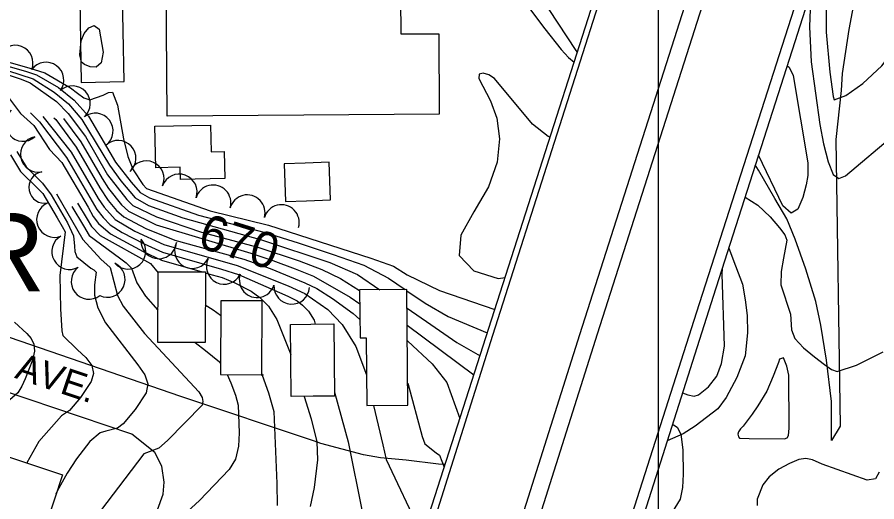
# Model space of a CAD drawing. Extents: x 79600 to 91800, y 75600 to 84400.
# Drawn here: x 86339.6 to 86823, y 83164.7 to 83437 of the extents above; entities that cross this region are included whole.
import ezdxf

# ---------------------------------------------------------------- set-up
doc = ezdxf.new("R2010")
doc.units = 0
for name, color, linetype in [('084-085$0$TI_BORDER', 7, 'Continuous'), ('084-085$0$TI_CCLOGO', 7, 'Continuous'), ('084-090$0$BLDG', 7, 'Continuous'), ('084-090$0$BRIDGE', 7, 'Continuous'), ('084-090$0$INDEX', 7, 'Continuous'), ('084-090$0$INDXLBL', 7, 'Continuous'), ('084-090$0$INTER', 7, 'Continuous'), ('084-090$0$INTERSTATE', 7, 'Continuous'), ('084-090$0$ROAD', 7, 'Continuous'), ('084-090$0$ROAD-NAME', 7, 'Continuous'), ('084-090$0$TREES', 7, 'Continuous')]:
    doc.layers.add(name, color=color, linetype=linetype)

msp = doc.modelspace()

# ---------------------------------------------------------------- linework, layer by layer
at = {"layer": '084-085$0$TI_BORDER'}
msp.add_lwpolyline([(79700, 84300), (86700, 84300), (86700, 79700), (79700, 79700)], close=True, dxfattribs=at)
at = {"layer": '084-090$0$BLDG'}
for p, q in [((86515.02, 83355.47), (86501.66, 83355)), ((86504.69, 83264.47), (86517.61, 83264.6))]:
    msp.add_line(p, q, dxfattribs=at)
for points in [[(86497.28, 83486.28), (86554.89, 83486.66), (86555.28, 83427.56), (86576.66, 83427.7), (86576.96, 83382.45), (86500.77, 83381.94)], [(86500.77, 83381.94), (86423.87, 83381.42), (86423.22, 83478.6)], [(86501.66, 83355), (86489.81, 83354.59), (86490.55, 83333.37), (86502.37, 83333.79)], [(86502.37, 83333.79), (86515.76, 83334.26), (86515.02, 83355.47)], [(86506.04, 83223.93), (86493.67, 83223.8), (86493.24, 83264.35), (86504.69, 83264.47)], [(86517.61, 83264.6), (86518.03, 83224.06), (86506.04, 83223.93)]]:
    msp.add_lwpolyline(points, dxfattribs=at)
for points in [[(86448.71, 83361.38), (86456.07, 83361.54), (86456.38, 83346.29), (86431.37, 83345.77), (86431.22, 83352.62), (86417.56, 83352.34), (86417.08, 83375.68), (86448.4, 83376.33)], [(86418.75, 83254.2), (86418.85, 83293.96), (86445.43, 83293.9), (86445.33, 83254.13)], [(86532.46, 83256.84), (86535.91, 83256.87), (86536.25, 83218.74), (86559.36, 83218.95), (86558.77, 83283.99), (86532.21, 83283.75)], [(86478, 83236.08), (86477.24, 83235.7), (86477.33, 83277.61), (86454.07, 83277.66), (86453.98, 83236.13)], [(86271.35, 82895.67), (86189.25, 82923.42), (86271.34, 83162.45), (86259.26, 83166.5), (86274.11, 83210.03), (86365.03, 83179.9)]]:
    msp.add_lwpolyline(points, close=True, dxfattribs=at)
at = {"layer": '084-090$0$BRIDGE'}
for points in [[(86533.04, 83068.81), (86544.32, 83073.53), (86749.87, 83714.3), (86776.55, 83798.75), (86790.41, 83841.69), (86807.47, 83894.01), (86814.13, 83918.08), (86820.13, 83943.45), (86822.77, 83965.81), (86809.06, 83950.03), (86777.37, 83914.29), (86747.64, 83876.09), (86692.17, 83807.5), (86690.91, 83797.23)], [(86939.16, 83916.39), (86932.56, 83909.99), (86913.05, 83850.65), (86893.43, 83787.67), (86865.33, 83698.53), (86822.48, 83565.8), (86776.93, 83423.04), (86731, 83280.03), (86690.84, 83154.06), (86664.4, 83074.16), (86669.65, 83062.35)]]:
    msp.add_lwpolyline(points, dxfattribs=at)
at = {"layer": '084-090$0$INDEX'}
msp.add_line((86558.95, 83264), (86596.45, 83236.03), dxfattribs=at)
for points in [[(86795.51, 83481.28), (86794.54, 83448.01), (86794.59, 83428.63), (86796.68, 83406.1), (86798.42, 83392.36), (86799.07, 83390.45), (86805.68, 83393.06), (86815.15, 83399.75), (86825.81, 83409.57), (86833.36, 83419.54), (86838.01, 83427.67), (86847.77, 83467.57), (86876.32, 83536.76), (86894.04, 83584.79), (86909.77, 83620.38), (86914.21, 83629.03)], [(86333.49, 83404.91), (86341.89, 83402.22), (86346.84, 83400.04), (86361.65, 83389.56), (86368.38, 83382.93), (86378.07, 83369.85), (86390.46, 83348.31), (86401.2, 83334.51), (86404.7, 83331.09), (86418.04, 83324.76), (86443.27, 83316.16), (86475, 83307.81), (86498.23, 83300.02), (86510.91, 83295.21), (86521.35, 83290.05), (86532.22, 83283.4)], [(86334.65, 83391.85), (86341.49, 83382.89), (86349, 83376.19), (86357.8, 83362.68), (86364.64, 83355.31), (86379.56, 83330.17), (86382.32, 83325.07), (86385.3, 83321.02), (86392.14, 83315.16), (86410.52, 83305.34), (86420.69, 83300.51), (86443.61, 83293.9)], [(86335.8, 83359.68), (86341.43, 83350.35), (86351.22, 83340.77), (86354.02, 83337.85), (86362.03, 83324.31), (86364.92, 83319.4), (86366.53, 83316.43), (86363.55, 83291.9), (86364.02, 83273.1), (86364.81, 83260.67), (86365.35, 83258.07), (86373.61, 83250.06), (86378.29, 83245.8), (86381.68, 83241.24), (86382.53, 83236.76), (86381.23, 83232.33), (86375.31, 83223.2), (86369.12, 83215.88), (86364.46, 83213.05), (86351.82, 83198.48), (86345.05, 83186.52)], [(86445.42, 83293.38), (86449.35, 83292.24), (86454.83, 83290.76), (86462.09, 83287.72), (86471.14, 83282.93), (86476.02, 83279.53), (86480.86, 83274.61), (86485.63, 83267.17), (86493.42, 83247.34)], [(86500.95, 83223.88), (86504.88, 83211.19), (86508.21, 83198.44), (86508.49, 83188.26), (86506.69, 83172.76), (86504.35, 83162)]]:
    msp.add_lwpolyline(points, dxfattribs=at)
at = {"layer": '084-090$0$INTER'}
msp.add_line((86477.25, 83236.49), (86477.39, 83236.08), dxfattribs=at)
for points in [[(86541.58, 83486.57), (86540.57, 83495.06), (86541.3, 83505.28), (86546.33, 83527.04), (86550.52, 83544.82), (86552.86, 83551.23), (86555.93, 83555.67), (86559.28, 83557.8), (86562.3, 83557.31), (86564.49, 83554.17), (86567.74, 83542.09), (86587.33, 83499.43), (86592.48, 83489.69), (86617.93, 83455.03), (86636.43, 83430.44), (86645.49, 83418.86), (86649.64, 83414.28), (86652.83, 83411.79)], [(86786.03, 83451.56), (86785.28, 83431.53), (86786.18, 83411.8), (86791.06, 83376.72), (86793.15, 83365.77), (86795.66, 83355.69), (86798.49, 83348.66), (86801.64, 83346.3), (86805.53, 83347.9), (86833.04, 83371.02)], [(86297.68, 83422.12), (86346.23, 83408.45), (86355.18, 83405.74), (86369.67, 83397.37), (86373.53, 83394.25), (86377.02, 83391.7), (86380.53, 83390.57), (86387.97, 83393.14), (86391.05, 83394.72), (86393.19, 83394.92), (86395.97, 83387.6), (86399.41, 83368.53), (86401.88, 83358.68), (86404.88, 83351.19), (86410.35, 83342.91), (86412.25, 83340.62), (86448.21, 83328.15), (86480.95, 83320.19), (86538.58, 83301.62), (86551.27, 83297), (86558.92, 83292.19), (86577.07, 83283.43), (86608.22, 83272.72)], [(86297.56, 83420.02), (86344.78, 83406.37), (86350.46, 83404.52), (86362.9, 83397.49), (86371.75, 83390.36), (86379.7, 83381.34), (86391.79, 83360.92), (86394.82, 83355.56), (86403.81, 83344.33), (86408.71, 83338.48), (86413.99, 83335.43), (86441.53, 83325.79), (86479.01, 83316.05), (86497.65, 83310.22), (86517.34, 83303.65), (86534.57, 83297.71), (86548.47, 83290.35), (86557.79, 83283.98)], [(86334.2, 83407.03), (86348.65, 83402.28), (86360.37, 83394.9), (86368.5, 83388.33), (86376.04, 83379.54), (86391.54, 83353.9), (86397.93, 83344.96), (86405.92, 83335.45), (86413.5, 83331.13), (86432.7, 83324.15), (86477.07, 83311.9), (86515.38, 83299.2), (86531.09, 83292.45), (86543.64, 83283.85)], [(86772.6, 83409.57), (86773.82, 83408.95), (86776.04, 83404.16), (86784.32, 83355.17), (86784.31, 83348.03), (86783.3, 83342.85)], [(86604.92, 83404.51), (86601.74, 83405.45), (86599.47, 83404.98), (86599.27, 83402.47), (86605.76, 83389.96), (86609.32, 83380.23), (86610.86, 83368.53), (86609.51, 83355.43), (86604.6, 83341.56), (86596.42, 83327.6), (86589.19, 83314.45), (86588.09, 83303.05), (86596.46, 83294.46), (86610.17, 83290.23), (86614.01, 83290.76)], [(86639.27, 83369.51), (86638.14, 83369.93), (86629.37, 83376.8), (86608.13, 83402.55), (86604.92, 83404.51)], [(86347.07, 83383.25), (86352.25, 83378.21), (86367.33, 83358.21), (86384.46, 83328.96), (86387.95, 83324.35), (86391.93, 83320.33), (86398.72, 83315.92), (86411.01, 83309.64), (86421.42, 83304.89), (86454.57, 83295.32), (86464.16, 83292.31), (86491.88, 83280.3), (86497.07, 83277.51), (86500.1, 83275.21), (86503.45, 83271.71), (86506.57, 83266.66), (86507.2, 83264.49)], [(86354.07, 83381.16), (86370.02, 83361.12), (86385.16, 83335.17), (86388.47, 83330.29), (86394.73, 83323.36), (86405.69, 83316.79), (86422.16, 83309.27), (86463.24, 83297.48), (86491.92, 83286), (86501.34, 83281.73), (86514.36, 83272.68), (86522.44, 83264.22), (86530, 83252.01), (86536.02, 83235.99), (86536.1, 83235.63)], [(86360.28, 83380.46), (86361.32, 83379.41), (86372.7, 83364.03), (86386.1, 83341.05), (86390.83, 83333.96), (86395.54, 83328.38), (86399.67, 83324.72), (86412.01, 83318.23), (86428.3, 83311.73), (86467.16, 83300.92), (86481.81, 83295.82), (86501.4, 83287.75), (86508.07, 83284.46), (86516.99, 83278.97), (86528.55, 83270.49), (86532.36, 83267.08)], [(86365.7, 83380.02), (86375.39, 83366.94), (86387.36, 83346.38), (86390.89, 83340.64), (86398.37, 83331.45), (86402.18, 83327.91), (86417.77, 83320.28), (86471.08, 83304.37), (86483.39, 83300.33), (86495.91, 83295.54), (86506.17, 83291.47), (86526.95, 83279.69), (86532.28, 83275.86)], [(86339.46, 83361.48), (86344.7, 83352.81), (86353.9, 83343.67), (86358.74, 83337.15), (86367.9, 83321.35), (86371.31, 83314.2), (86371.89, 83308.36), (86372.08, 83305.22), (86373.12, 83302.25), (86381, 83296), (86382.63, 83294.97), (86384, 83293.65), (86383.03, 83286.53), (86383.05, 83280.82), (86384.9, 83273.6), (86389.34, 83265.21), (86407.42, 83241.71), (86411.33, 83236.05), (86413.02, 83230.95), (86412.16, 83225.98), (86406.02, 83216.47), (86399.23, 83208.53), (86395.96, 83206.04), (86389.47, 83204.34), (86386.31, 83203.4), (86380.38, 83198.49), (86372.94, 83188.72), (86367.67, 83180.81), (86362.1, 83170.71), (86361.42, 83168.93)], [(86783.3, 83342.85), (86781.45, 83335.63), (86778.66, 83329.09), (86774.89, 83326.78), (86770.21, 83331.06), (86756.51, 83359.44)], [(86361.73, 83337.69), (86376.6, 83312), (86386.69, 83301.04), (86391.89, 83296.25), (86395.94, 83280.61), (86399.17, 83274.62), (86411.25, 83259.27), (86441.84, 83226.5), (86443.68, 83223.27), (86443.97, 83221.07), (86443.65, 83218.93), (86424.1, 83199.19), (86419.29, 83194.85), (86410.87, 83191.58), (86379.26, 83150.16)], [(86748.93, 83335.85), (86756.18, 83331.37), (86763.07, 83324.74), (86768.36, 83318.59), (86771.36, 83314.63), (86772.36, 83311.67), (86770.57, 83301.6), (86769.31, 83294.02), (86769.11, 83286.49), (86774.48, 83270.17), (86775.06, 83261.29), (86776.99, 83256.48), (86781.75, 83251.22), (86787.98, 83246.08), (86793.72, 83241.79), (86797.6, 83238.99), (86800.8, 83237.93), (86811.68, 83241.36), (86826.56, 83248.89)], [(86370.39, 83330.6), (86376.83, 83319.68), (86380.02, 83314.36), (86397.09, 83301.84), (86400.93, 83298.97), (86403.98, 83296), (86406.98, 83287.63), (86411.74, 83280.23), (86418.8, 83272.35)], [(86373.62, 83332.55), (86378.91, 83323.55), (86381.37, 83319.3), (86386.29, 83314.3), (86414.55, 83298.57), (86418.85, 83293.29)], [(86713.74, 83225.88), (86716.72, 83224.69), (86720.3, 83224.01), (86722.75, 83224.82), (86728.37, 83229.23), (86733.08, 83235.17), (86735.79, 83242.39), (86737.37, 83252.03), (86736.08, 83292.57), (86736.3, 83295.66), (86736.18, 83296.16)], [(86558.78, 83283.3), (86569.06, 83276.27), (86581.96, 83268.84), (86604, 83259.58)], [(86445.38, 83275.43), (86449.8, 83272.57), (86454.05, 83269.56)], [(86558.87, 83273.42), (86572.27, 83264.24), (86586.86, 83254.25), (86598.71, 83247.49), (86599.94, 83246.91)], [(86338.12, 83265.63), (86345.13, 83259.21), (86347.51, 83256.35), (86349.05, 83253.23), (86349.36, 83249.32), (86348.22, 83244.34), (86344.05, 83233.78), (86342.23, 83229.59), (86340.04, 83225.83), (86314.5, 83203.86)], [(86439.66, 83254.15), (86445.52, 83249.75), (86453.37, 83243.22), (86453.99, 83242.31)], [(86559.03, 83255.19), (86559.29, 83254.99), (86573, 83242.14), (86581.25, 83231.74), (86588.56, 83211.42)], [(86457.76, 83236.13), (86459.85, 83231.6), (86462.33, 83224.6), (86463.93, 83218.89), (86464.38, 83203.39), (86464.02, 83195.9), (86462.34, 83188.63), (86458.81, 83182.88), (86442.18, 83165.32), (86433.26, 83157.37)], [(86477.48, 83235.82), (86480.98, 83225.94), (86483.95, 83215.33), (86485.56, 83174.93), (86485.9, 83162.67)], [(86559.25, 83231.27), (86567.36, 83201.44), (86568.79, 83197.32), (86575.15, 83192.23), (86577.11, 83190.83), (86579.78, 83184.08)], [(86518, 83226.86), (86518.16, 83226.31), (86525.7, 83198.33), (86533.81, 83158.29), (86534.2, 83155.52), (86533.57, 83153.61), (86523.94, 83147.4), (86519.86, 83144.61), (86518.24, 83142.43), (86528.89, 83141.3), (86531.58, 83140.98), (86512.98, 83137.12), (86505.46, 83135.23), (86498.66, 83132.83), (86492.56, 83129.83), (86481.37, 83121.66), (86471.41, 83111.91), (86463.38, 83102.7), (86455.93, 83092.28), (86446.08, 83076.44), (86436.72, 83057.74), (86426.13, 83032.75), (86392.5, 82941.21), (86360.96, 82849.71)], [(86540.03, 83218.77), (86545.2, 83196.61), (86547.06, 83188.47), (86566.45, 83147.61), (86566.07, 83145.85), (86541.37, 83140.47), (86531.57, 83136.06), (86504.53, 83129.33), (86498.87, 83127.33), (86489.05, 83121.74), (86480.14, 83113.98), (86469.5, 83102.25), (86460.04, 83088.46), (86449.86, 83071.37), (86442.42, 83056.37), (86431.47, 83030.47), (86391.97, 82922.76), (86365.68, 82845.76)], [(86708.05, 83208.04), (86708.72, 83207.82), (86710.86, 83206.6), (86712.86, 83202.69), (86713.94, 83193.87), (86714.19, 83180.25), (86713.71, 83172.79), (86712.39, 83166.23), (86704.32, 83153.03), (86702.16, 83148.01), (86700.94, 83142.25), (86700.85, 83136.16), (86703.75, 83124.79), (86707.88, 83116.66), (86709.1, 83112.53), (86709.25, 83110), (86708.72, 83108.41), (86686.78, 83117.29), (86679.47, 83119.68)], [(86824.36, 83181.31), (86822.28, 83177.5), (86817.59, 83176.75), (86792.24, 83185.84), (86786.82, 83188.17), (86783.08, 83189.01), (86779.2, 83188.35), (86773.87, 83186.23), (86767.88, 83182.91), (86762.56, 83178.75), (86758.92, 83174.12), (86755.85, 83166.05), (86755.71, 83162.54)]]:
    msp.add_lwpolyline(points, dxfattribs=at)
msp.add_lwpolyline([(86386.84, 83411.39), (86384.11, 83408.86), (86380.63, 83409), (86377.54, 83410.34), (86375.72, 83411.74), (86374.83, 83415.88), (86375.69, 83423.67), (86377.24, 83427.79), (86379.82, 83431.01), (86382.87, 83432.24), (86385.63, 83430.27), (86387.94, 83417.34)], close=True, dxfattribs=at)
at = {"layer": '084-090$0$INTERSTATE'}
for points in [[(86957, 84001.47), (86931.99, 83927.1), (86927.47, 83913.48), (86883.34, 83776.58), (86836.63, 83630.83), (86789.68, 83483.14), (86721.68, 83271.15), (86666.38, 83098.34), (86611.23, 82923.32), (86562.49, 82767.16), (86525.32, 82646.46)], [(86846.25, 84000.06), (86806.31, 83881), (86802.64, 83868.91), (86749, 83703.64), (86679.34, 83484.5), (86606.98, 83258.2), (86553.87, 83090.08), (86514.57, 82968.5), (86497.03, 82914.27), (86424.22, 82690.3), (86401.48, 82617.05), (86382.79, 82555.11), (86368.01, 82503.56), (86348.8, 82432.5), (86318.31, 82315.02), (86309.55, 82281.85), (86285.12, 82189.38)], [(86851.53, 83869.38), (86797.8, 83703.82), (86728.17, 83484.78), (86655.82, 83258.52), (86602.69, 83090.32), (86545.79, 82914.34), (86473.06, 82690.62), (86450.46, 82617.83), (86431.91, 82556.36), (86417.32, 82505.42), (86398.25, 82434.91), (86367.8, 82317.56), (86359.01, 82284.29), (86355.11, 82269.65), (86339.94, 82174.72)], [(86861.49, 83869.73), (86807.74, 83704.12), (86738.12, 83485.08), (86665.77, 83258.84), (86612.64, 83090.63), (86555.72, 82914.6), (86483.01, 82690.94), (86460.44, 82618.25), (86441.93, 82556.88), (86427.37, 82506.07), (86408.33, 82435.68), (86377.89, 82318.35), (86369.09, 82285.06), (86351.15, 82184.6)], [(86824.04, 83503.42), (86817.89, 83480.65), (86812.02, 83455.16), (86807.31, 83430.06), (86803.65, 83405.35), (86803.04, 83395.73), (86800.03, 83368.17), (86802.52, 83207.16), (86797.61, 83199.08), (86797.52, 83221.04), (86794.7, 83244.16), (86791.5, 83263.9), (86788.71, 83277.15), (86783.05, 83295.32), (86777.13, 83312.19), (86772.41, 83323.74), (86765.73, 83335.01), (86756.57, 83350.96), (86754.73, 83353.93)], [(86633.61, 83449.09), (86653.75, 83418.24), (86654.59, 83417.28)], [(86739.74, 83307.25), (86743.54, 83297.23), (86747.48, 83286.98), (86749.07, 83278.15), (86750.15, 83269.32), (86750.32, 83259.58), (86749.07, 83246.7), (86744.31, 83234.47), (86738.25, 83223.27), (86733.6, 83216.88), (86720.9, 83207.21), (86714.17, 83202.89), (86705.11, 83198.83)]]:
    msp.add_lwpolyline(points, dxfattribs=at)
msp.add_lwpolyline([(86773.55, 83235.89), (86772.36, 83240.82), (86770.65, 83245.49), (86768.31, 83244.83), (86767.67, 83243.01), (86764.72, 83235.2), (86761.11, 83226.87), (86756.21, 83218.66), (86752.98, 83213.84), (86747.94, 83207.19), (86746.38, 83205.63), (86745.35, 83204.06), (86744.84, 83202.76), (86745.23, 83201.2), (86745.89, 83200.43), (86751.34, 83200.32), (86771.23, 83200.01), (86772.66, 83200.54), (86773.43, 83201.84), (86773.67, 83206)], close=True, dxfattribs=at)
at = {"layer": '084-090$0$ROAD'}
msp.add_line((86506.88, 83198.68), (86431.68, 83223.82), dxfattribs=at)
for points in [[(85752.53, 83950.1), (86045.72, 83949.6), (86205.36, 83949.48), (86239.64, 83948.89), (86357.18, 83943.26), (86361.98, 83941.61), (86364.48, 83938.7), (86366.37, 83935.32), (86367.99, 83927.78), (86372, 83693.15), (86373.1, 83550.97), (86375.67, 83400.31), (86399.75, 83400.86), (86392.54, 83771.16), (86392.46, 83935.58), (86393.5, 83938.84), (86400.23, 83945.22)], [(86431.68, 83223.82), (86267.71, 83280.21), (86054.7, 83353.29), (85915.58, 83401.79), (85906.58, 83407.1), (85905.43, 83408.43)], [(86319.76, 82887.35), (86421.65, 83169.03), (86422.2, 83175.68), (86420.87, 83184.77), (86416.94, 83192.45), (86404.18, 83202.67), (86273.91, 83246.46), (85940.07, 83360.81), (85932.64, 83362.59), (85926.63, 83362.06), (85920.18, 83357.98), (85913.76, 83351.59), (85910.43, 83344.77), (85908.04, 83336.87), (85908.01, 83324.98), (85918.99, 83150.63)], [(86580.31, 83185.7), (86576.48, 83185.82), (86558.41, 83188.08), (86543.98, 83189.45), (86534.35, 83191.1), (86510.41, 83197.5), (86506.88, 83198.68)]]:
    msp.add_lwpolyline(points, dxfattribs=at)
at = {"layer": '084-090$0$TREES'}
msp.add_line((86497.83, 83318.81), (86497.83, 83318.81), dxfattribs=at)
for centre, radius, start, end in [((86338.49, 83411.18), 10, 338.8505, 158.8505), ((86355.86, 83401.64), 10, 323.6152, 143.6152), ((86370.69, 83388.36), 10, 312.6847, 132.6847), ((86342.91, 83377.24), 10, 131.3581, 311.3581), ((86383.56, 83373.07), 10, 307.4589, 127.4589), ((86351.46, 83359.93), 10, 101.2209, 281.2209), ((86396.36, 83357.73), 10, 312.2672, 132.2672), ((86412.22, 83346.26), 10, 335.932, 155.932), ((86355.15, 83341.35), 8.95, 101.2209, 281.2209), ((86430.77, 83338.81), 10, 340.2951, 160.2951), ((86449.79, 83332.66), 10, 343.9099, 163.9099), ((86469, 83327.12), 10, 343.9099, 163.9099), ((86360.57, 83323.27), 10, 111.5724, 291.5724), ((86488.22, 83321.58), 10, 343.9099, 163.9099), ((86369.08, 83305.22), 10, 118.9419, 298.9419), ((86401.91, 83305.44), 10, 222.5839, 42.5839), ((86419.23, 83311.26), 10, 174.593, 354.593), ((86438.11, 83305.82), 10, 153.2322, 333.2322), ((86456.02, 83296.91), 10, 153.8981, 333.8981), ((86379.99, 83288.52), 10, 127.3241, 307.3241), ((86390.3, 83289.62), 10, 244.8595, 64.8595), ((86474.52, 83289.45), 10, 162.1832, 342.1832), ((86494.02, 83285.74), 10, 176.2444, 356.2444)]:
    msp.add_arc(centre, radius, start, end, dxfattribs=at)

# ---------------------------------------------------------------- texts
at = {"layer": '084-085$0$TI_CCLOGO'}
msp.add_text('CUYAHOGA COUNTY ENGINEER', height=44, dxfattribs=at).set_placement((85430, 83283))
at = {"layer": '084-090$0$INDXLBL'}
msp.add_text('670', height=20, rotation=342.6525, dxfattribs=at).set_placement((86440.31, 83307.98))
at = {"layer": '084-090$0$ROAD-NAME'}
msp.add_text('FAIRFIELD AVE.', height=15, rotation=341.5003, dxfattribs=at).set_placement((86235.16, 83268.72))

doc.saveas('drawing.dxf')
